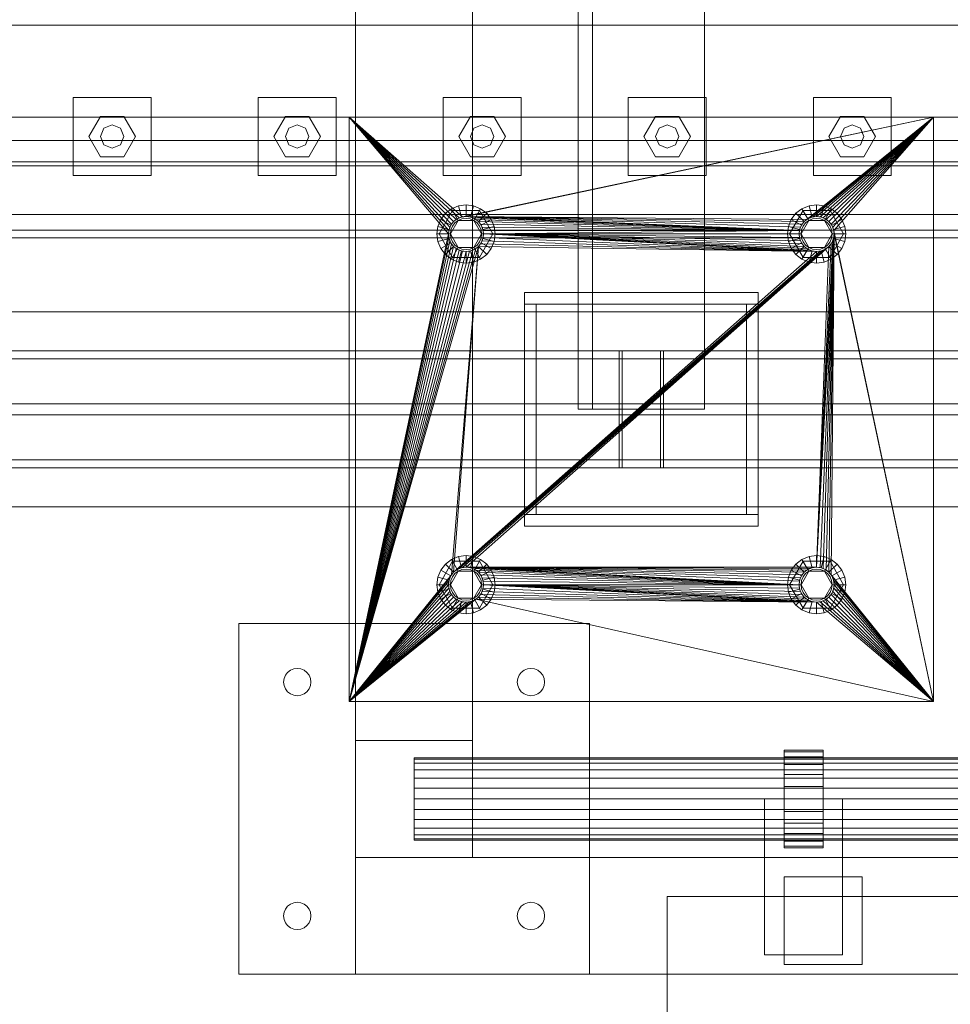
# Model space of a CAD drawing. Header units: millimetres. Extents: x -1970 to 61924, y -58230 to 6847.
# Tile 415 of 656: x 11556 to 12034, y -19055 to -18550. Entities that reach past the tile are written whole.
import ezdxf

# ---------------------------------------------------------------- set-up
doc = ezdxf.new("R2010")
doc.units = ezdxf.units.MM
doc.layers.add('COTAS_O', color=1, linetype='Continuous', lineweight=0)
doc.layers.add('superior_mezcladora', color=7, linetype='Continuous', lineweight=0)
doc.dimstyles.new('R19_100', dxfattribs={"dimtxt": 250, "dimasz": 150, "dimexe": 150, "dimexo": 80, "dimgap": 100, "dimtad": 1, "dimtih": 1, "dimtoh": 1, "dimdsep": 46, "dimcen": 0.09, "dimadec": 0, "dimazin": 0, "dimtfac": 1, "dimtdec": 4, "dimtofl": 0, "dimtmove": 0, "dimatfit": 3, "dimfxl": 1, "dimtolj": 1, "dimtzin": 0, "dimarcsym": 0})

# ---------------------------------------------------------------- blocks, each defined once
blk = doc.blocks.new('DIM_R26_35')
at = {"layer": 'COTAS_O'}
for p, q in [((9808.38, -18650), (9808.38, -19550)), ((16008.38, -18650), (16008.38, -19550)), ((9808.38, -19550), (9958.38, -19505)), ((16008.38, -19550), (15858.38, -19505)), ((9808.38, -19550), (16008.38, -19550)), ((9808.38, -19550), (9958.38, -19595)), ((16008.38, -19550), (15858.38, -19595))]:
    blk.add_line(p, q, dxfattribs=at)
blk.add_text('6200 O', height=250, dxfattribs=at).set_placement((12908.38, -19450))

msp = doc.modelspace()

# ---------------------------------------------------------------- linework, layer by layer
at = {"layer": 'superior_mezcladora'}
for p, q in [((11842.548, -17250), (11842.548, -18750)), ((11850.048, -18750), (11850.048, -17250)), ((11907.548, -18750), (11907.548, -17250)), ((11728.381, -18980), (11728.381, -18080)), ((11788.381, -18080), (11788.381, -18980)), ((16053.381, -18552.8), (9733.381, -18552.8)), ((11583.381, -18630), (11583.381, -18590)), ((11583.381, -18590), (11623.381, -18590)), ((11623.381, -18590), (11623.381, -18630)), ((11678.381, -18630), (11678.381, -18590)), ((11678.381, -18590), (11718.381, -18590)), ((11718.381, -18590), (11718.381, -18630)), ((11773.381, -18630), (11773.381, -18590)), ((11773.381, -18590), (11813.381, -18590)), ((11813.381, -18590), (11813.381, -18630)), ((11868.381, -18630), (11868.381, -18590)), ((11868.381, -18590), (11908.381, -18590)), ((11908.381, -18590), (11908.381, -18630)), ((11963.381, -18630), (11963.381, -18590)), ((11963.381, -18590), (12003.381, -18590)), ((12003.381, -18590), (12003.381, -18630)), ((16053.381, -18600), (9733.381, -18600)), ((11591.381, -18610), (11597.381, -18599.608)), ((11597.381, -18599.608), (11609.381, -18599.608)), ((11609.381, -18599.608), (11615.381, -18610)), ((11686.381, -18610), (11692.381, -18599.608)), ((11692.381, -18599.608), (11704.381, -18599.608)), ((11704.381, -18599.608), (11710.381, -18610)), ((11725.048, -18900), (11725.048, -18600)), ((11725.048, -18600), (11776.048, -18660)), ((11725.048, -18600), (11776.221, -18658.244)), ((11725.048, -18600), (11776.733, -18656.556)), ((11725.048, -18600), (11777.565, -18655)), ((11725.048, -18600), (11778.684, -18653.636)), ((11725.048, -18600), (11780.048, -18652.517)), ((11725.048, -18600), (11781.604, -18651.685)), ((11725.048, -18600), (11783.292, -18651.173)), ((11725.048, -18600), (12025.048, -18600)), ((11781.381, -18610), (11787.381, -18599.608)), ((12025.048, -18600), (11783.292, -18651.173)), ((12025.048, -18600), (11785.048, -18651)), ((11787.381, -18599.608), (11799.381, -18599.608)), ((11799.381, -18599.608), (11805.381, -18610)), ((11876.381, -18610), (11882.381, -18599.608)), ((11882.381, -18599.608), (11894.381, -18599.608)), ((11894.381, -18599.608), (11900.381, -18610)), ((12025.048, -18600), (11960.048, -18652.517)), ((12025.048, -18600), (11961.604, -18651.685)), ((12025.048, -18600), (11963.292, -18651.173)), ((12025.048, -18600), (11965.048, -18651)), ((12025.048, -18600), (11966.804, -18651.173)), ((12025.048, -18600), (11968.492, -18651.685)), ((12025.048, -18600), (11970.048, -18652.517)), ((11971.381, -18610), (11977.381, -18599.608)), ((12025.048, -18600), (11971.412, -18653.636)), ((12025.048, -18600), (11972.531, -18655)), ((12025.048, -18600), (11973.363, -18656.556)), ((12025.048, -18600), (11973.875, -18658.244)), ((11977.381, -18599.608), (11989.381, -18599.608)), ((11989.381, -18599.608), (11995.381, -18610)), ((12025.048, -18600), (12025.048, -18900)), ((11597.381, -18610), (11599.139, -18605.757)), ((11599.139, -18605.757), (11603.381, -18604)), ((11603.381, -18604), (11607.624, -18605.757)), ((11607.624, -18605.757), (11609.381, -18610)), ((11692.381, -18610), (11694.139, -18605.757)), ((11694.139, -18605.757), (11698.381, -18604)), ((11698.381, -18604), (11702.624, -18605.757)), ((11702.624, -18605.757), (11704.381, -18610)), ((11787.381, -18610), (11789.139, -18605.757)), ((11789.139, -18605.757), (11793.381, -18604)), ((11793.381, -18604), (11797.624, -18605.757)), ((11797.624, -18605.757), (11799.381, -18610)), ((11882.381, -18610), (11884.139, -18605.757)), ((11884.139, -18605.757), (11888.381, -18604)), ((11888.381, -18604), (11892.624, -18605.757)), ((11892.624, -18605.757), (11894.381, -18610)), ((11977.381, -18610), (11979.139, -18605.757)), ((11979.139, -18605.757), (11983.381, -18604)), ((11983.381, -18604), (11987.624, -18605.757)), ((11987.624, -18605.757), (11989.381, -18610)), ((9808.381, -18612), (16008.381, -18612)), ((11597.381, -18620.392), (11591.381, -18610)), ((11599.139, -18614.243), (11597.381, -18610)), ((11609.381, -18610), (11607.624, -18614.243)), ((11615.381, -18610), (11609.381, -18620.392)), ((11692.381, -18620.392), (11686.381, -18610)), ((11694.139, -18614.243), (11692.381, -18610)), ((11704.381, -18610), (11702.624, -18614.243)), ((11710.381, -18610), (11704.381, -18620.392)), ((11787.381, -18620.392), (11781.381, -18610)), ((11789.139, -18614.243), (11787.381, -18610)), ((11799.381, -18610), (11797.624, -18614.243)), ((11805.381, -18610), (11799.381, -18620.392)), ((11882.381, -18620.392), (11876.381, -18610)), ((11884.139, -18614.243), (11882.381, -18610)), ((11894.381, -18610), (11892.624, -18614.243)), ((11900.381, -18610), (11894.381, -18620.392)), ((11977.381, -18620.392), (11971.381, -18610)), ((11979.139, -18614.243), (11977.381, -18610)), ((11989.381, -18610), (11987.624, -18614.243)), ((11995.381, -18610), (11989.381, -18620.392)), ((11603.381, -18616), (11599.139, -18614.243)), ((11607.624, -18614.243), (11603.381, -18616)), ((11698.381, -18616), (11694.139, -18614.243)), ((11702.624, -18614.243), (11698.381, -18616)), ((11793.381, -18616), (11789.139, -18614.243)), ((11797.624, -18614.243), (11793.381, -18616)), ((11888.381, -18616), (11884.139, -18614.243)), ((11892.624, -18614.243), (11888.381, -18616)), ((11983.381, -18616), (11979.139, -18614.243)), ((11987.624, -18614.243), (11983.381, -18616)), ((9808.381, -18623), (16008.381, -18623)), ((11609.381, -18620.392), (11597.381, -18620.392)), ((11704.381, -18620.392), (11692.381, -18620.392)), ((11799.381, -18620.392), (11787.381, -18620.392)), ((11894.381, -18620.392), (11882.381, -18620.392)), ((11989.381, -18620.392), (11977.381, -18620.392)), ((9808.381, -18625), (16008.381, -18625)), ((15408.381, -18625), (9833.381, -18625)), ((11623.381, -18630), (11583.381, -18630)), ((11718.381, -18630), (11678.381, -18630)), ((11813.381, -18630), (11773.381, -18630)), ((11908.381, -18630), (11868.381, -18630)), ((12003.381, -18630), (11963.381, -18630)), ((11778.123, -18648.006), (11771.198, -18660)), ((11777.548, -18647.01), (11774.442, -18649.393)), ((11781.166, -18645.511), (11777.548, -18647.01)), ((11780.548, -18652.206), (11777.548, -18647.01)), ((11791.973, -18648.006), (11778.123, -18648.006)), ((11781.048, -18653.072), (11778.123, -18648.006)), ((11785.048, -18645), (11781.166, -18645.511)), ((11782.719, -18651.307), (11781.166, -18645.511)), ((11788.93, -18645.511), (11785.048, -18645)), ((11785.048, -18651), (11785.048, -18645)), ((11787.378, -18651.307), (11788.93, -18645.511)), ((11792.548, -18647.01), (11788.93, -18645.511)), ((11789.048, -18653.072), (11791.973, -18648.006)), ((11789.548, -18652.206), (11792.548, -18647.01)), ((11798.898, -18660), (11791.973, -18648.006)), ((11795.655, -18649.393), (11792.548, -18647.01)), ((11958.123, -18648.006), (11951.198, -18660)), ((11957.548, -18647.01), (11954.442, -18649.393)), ((11961.166, -18645.511), (11957.548, -18647.01)), ((11960.548, -18652.206), (11957.548, -18647.01)), ((11971.973, -18648.006), (11958.123, -18648.006)), ((11961.048, -18653.072), (11958.123, -18648.006)), ((11965.048, -18645), (11961.166, -18645.511)), ((11962.719, -18651.307), (11961.166, -18645.511)), ((11968.93, -18645.511), (11965.048, -18645)), ((11965.048, -18651), (11965.048, -18645)), ((11967.378, -18651.307), (11968.93, -18645.511)), ((11972.548, -18647.01), (11968.93, -18645.511)), ((11969.048, -18653.072), (11971.973, -18648.006)), ((11969.548, -18652.206), (11972.548, -18647.01)), ((11978.898, -18660), (11971.973, -18648.006)), ((11975.655, -18649.393), (11972.548, -18647.01)), ((16008.381, -18650), (9808.381, -18650)), ((11772.058, -18652.5), (11770.559, -18656.118)), ((11774.442, -18649.393), (11772.058, -18652.5)), ((11777.254, -18655.5), (11772.058, -18652.5)), ((11778.684, -18653.636), (11774.442, -18649.393)), ((11777.048, -18660), (11781.048, -18653.072)), ((11777.254, -18655.5), (11778.684, -18653.636)), ((11778.684, -18653.636), (11777.565, -18655)), ((11778.684, -18653.636), (11780.548, -18652.206)), ((11780.048, -18652.517), (11778.684, -18653.636)), ((11779.391, -18654.343), (11781.048, -18653.072)), ((11781.604, -18651.685), (11780.048, -18652.517)), ((11780.548, -18652.206), (11782.719, -18651.307)), ((11781.048, -18653.072), (11782.978, -18652.273)), ((11781.048, -18653.072), (11789.048, -18653.072)), ((11783.292, -18651.173), (11781.604, -18651.685)), ((11782.719, -18651.307), (11785.048, -18651)), ((11782.978, -18652.273), (11785.048, -18652)), ((11785.048, -18651), (11783.292, -18651.173)), ((11786.804, -18651.173), (11785.048, -18651)), ((11785.048, -18651), (11956.221, -18658.244)), ((11785.048, -18651), (11956.733, -18656.556)), ((11785.048, -18651), (11957.565, -18655)), ((11785.048, -18651), (11958.684, -18653.636)), ((11785.048, -18651), (11960.048, -18652.517)), ((11785.048, -18651), (11787.378, -18651.307)), ((11785.048, -18652), (11787.119, -18652.273)), ((11788.492, -18651.685), (11786.804, -18651.173)), ((11786.804, -18651.173), (11956.221, -18658.244)), ((11787.119, -18652.273), (11789.048, -18653.072)), ((11787.378, -18651.307), (11789.548, -18652.206)), ((11790.048, -18652.517), (11788.492, -18651.685)), ((11788.492, -18651.685), (11956.221, -18658.244)), ((11789.048, -18653.072), (11790.705, -18654.343)), ((11789.048, -18653.072), (11793.048, -18660)), ((11789.548, -18652.206), (11791.412, -18653.636)), ((11791.412, -18653.636), (11790.048, -18652.517)), ((11790.048, -18652.517), (11956.221, -18658.244)), ((11791.412, -18653.636), (11795.655, -18649.393)), ((11792.531, -18655), (11791.412, -18653.636)), ((11791.412, -18653.636), (11956.221, -18658.244)), ((11791.412, -18653.636), (11792.842, -18655.5)), ((11792.842, -18655.5), (11798.039, -18652.5)), ((11798.039, -18652.5), (11795.655, -18649.393)), ((11799.537, -18656.118), (11798.039, -18652.5)), ((11952.058, -18652.5), (11950.559, -18656.118)), ((11954.442, -18649.393), (11952.058, -18652.5)), ((11957.254, -18655.5), (11952.058, -18652.5)), ((11958.684, -18653.636), (11954.442, -18649.393)), ((11957.048, -18660), (11961.048, -18653.072)), ((11957.254, -18655.5), (11958.684, -18653.636)), ((11958.684, -18653.636), (11957.565, -18655)), ((11958.684, -18653.636), (11960.548, -18652.206)), ((11960.048, -18652.517), (11958.684, -18653.636)), ((11959.391, -18654.343), (11961.048, -18653.072)), ((11961.604, -18651.685), (11960.048, -18652.517)), ((11960.548, -18652.206), (11962.719, -18651.307)), ((11961.048, -18653.072), (11962.978, -18652.273)), ((11961.048, -18653.072), (11969.048, -18653.072)), ((11963.292, -18651.173), (11961.604, -18651.685)), ((11962.719, -18651.307), (11965.048, -18651)), ((11962.978, -18652.273), (11965.048, -18652)), ((11965.048, -18651), (11963.292, -18651.173)), ((11966.804, -18651.173), (11965.048, -18651)), ((11965.048, -18651), (11967.378, -18651.307)), ((11965.048, -18652), (11967.119, -18652.273)), ((11968.492, -18651.685), (11966.804, -18651.173)), ((11967.119, -18652.273), (11969.048, -18653.072)), ((11967.378, -18651.307), (11969.548, -18652.206)), ((11970.048, -18652.517), (11968.492, -18651.685)), ((11969.048, -18653.072), (11970.705, -18654.343)), ((11969.048, -18653.072), (11973.048, -18660)), ((11969.548, -18652.206), (11971.412, -18653.636)), ((11971.412, -18653.636), (11970.048, -18652.517)), ((11971.412, -18653.636), (11975.655, -18649.393)), ((11972.531, -18655), (11971.412, -18653.636)), ((11971.412, -18653.636), (11972.842, -18655.5)), ((11972.842, -18655.5), (11978.039, -18652.5)), ((11978.039, -18652.5), (11975.655, -18649.393)), ((11979.537, -18656.118), (11978.039, -18652.5)), ((16008.381, -18658), (9808.381, -18658)), ((11770.559, -18656.118), (11770.048, -18660)), ((11776.355, -18657.671), (11770.559, -18656.118)), ((11776.048, -18660), (11776.355, -18657.671)), ((11776.221, -18658.244), (11776.048, -18660)), ((11776.733, -18656.556), (11776.221, -18658.244)), ((11776.355, -18657.671), (11777.254, -18655.5)), ((11777.565, -18655), (11776.733, -18656.556)), ((11777.048, -18660), (11777.321, -18657.929)), ((11777.321, -18657.929), (11778.12, -18656)), ((11778.12, -18656), (11779.391, -18654.343)), ((11790.705, -18654.343), (11791.976, -18656)), ((11791.976, -18656), (11792.776, -18657.929)), ((11793.363, -18656.556), (11792.531, -18655)), ((11792.531, -18655), (11956.221, -18658.244)), ((11792.776, -18657.929), (11793.048, -18660)), ((11792.842, -18655.5), (11793.741, -18657.671)), ((11793.875, -18658.244), (11793.363, -18656.556)), ((11793.363, -18656.556), (11956.221, -18658.244)), ((11793.741, -18657.671), (11799.537, -18656.118)), ((11793.741, -18657.671), (11794.048, -18660)), ((11794.048, -18660), (11793.875, -18658.244)), ((11793.875, -18658.244), (11956.221, -18658.244)), ((11794.048, -18660), (11956.221, -18658.244)), ((11800.048, -18660), (11799.537, -18656.118)), ((11950.559, -18656.118), (11950.048, -18660)), ((11956.355, -18657.671), (11950.559, -18656.118)), ((11956.048, -18660), (11956.355, -18657.671)), ((11956.221, -18658.244), (11956.048, -18660)), ((11956.733, -18656.556), (11956.221, -18658.244)), ((11956.355, -18657.671), (11957.254, -18655.5)), ((11957.565, -18655), (11956.733, -18656.556)), ((11957.048, -18660), (11957.321, -18657.929)), ((11957.321, -18657.929), (11958.12, -18656)), ((11958.12, -18656), (11959.391, -18654.343)), ((11970.705, -18654.343), (11971.976, -18656)), ((11971.976, -18656), (11972.776, -18657.929)), ((11973.363, -18656.556), (11972.531, -18655)), ((11972.776, -18657.929), (11973.048, -18660)), ((11972.842, -18655.5), (11973.741, -18657.671)), ((11973.875, -18658.244), (11973.363, -18656.556)), ((11973.741, -18657.671), (11979.537, -18656.118)), ((11973.741, -18657.671), (11974.048, -18660)), ((12025.048, -18900), (11973.875, -18658.244)), ((11974.048, -18660), (11973.875, -18658.244)), ((11980.048, -18660), (11979.537, -18656.118)), ((16008.381, -18662), (9808.381, -18662)), ((11725.048, -18900), (11776.048, -18660)), ((11776.221, -18661.756), (11725.048, -18900)), ((11776.733, -18663.444), (11725.048, -18900)), ((11776.048, -18660), (11770.048, -18660)), ((11770.048, -18660), (11770.559, -18663.882)), ((11776.355, -18662.329), (11770.559, -18663.882)), ((11770.559, -18663.882), (11772.058, -18667.5)), ((11777.048, -18660), (11771.198, -18660)), ((11771.198, -18660), (11778.123, -18671.994)), ((11776.048, -18660), (11776.221, -18661.756)), ((11776.355, -18662.329), (11776.048, -18660)), ((11776.221, -18661.756), (11776.733, -18663.444)), ((11777.254, -18664.5), (11776.355, -18662.329)), ((11776.733, -18663.444), (11777.565, -18665)), ((11777.321, -18662.071), (11777.048, -18660)), ((11781.048, -18666.928), (11777.048, -18660)), ((11778.12, -18664), (11777.321, -18662.071)), ((11779.391, -18665.657), (11778.12, -18664)), ((11793.048, -18660), (11789.048, -18666.928)), ((11791.976, -18664), (11790.705, -18665.657)), ((11791.973, -18671.994), (11798.898, -18660)), ((11792.776, -18662.071), (11791.976, -18664)), ((11792.531, -18665), (11793.363, -18663.444)), ((11793.048, -18660), (11792.776, -18662.071)), ((11793.741, -18662.329), (11792.842, -18664.5)), ((11798.898, -18660), (11793.048, -18660)), ((11793.363, -18663.444), (11793.875, -18661.756)), ((11965.048, -18669), (11793.363, -18663.444)), ((11794.048, -18660), (11793.741, -18662.329)), ((11793.741, -18662.329), (11799.537, -18663.882)), ((11793.875, -18661.756), (11794.048, -18660)), ((11965.048, -18669), (11793.875, -18661.756)), ((11956.048, -18660), (11794.048, -18660)), ((11956.221, -18661.756), (11794.048, -18660)), ((11956.733, -18663.444), (11794.048, -18660)), ((11957.565, -18665), (11794.048, -18660)), ((11958.684, -18666.364), (11794.048, -18660)), ((11960.048, -18667.483), (11794.048, -18660)), ((11961.604, -18668.315), (11794.048, -18660)), ((11963.292, -18668.827), (11794.048, -18660)), ((11965.048, -18669), (11794.048, -18660)), ((11800.048, -18660), (11794.048, -18660)), ((11798.039, -18667.5), (11799.537, -18663.882)), ((11799.537, -18663.882), (11800.048, -18660)), ((11956.048, -18660), (11950.048, -18660)), ((11950.048, -18660), (11950.559, -18663.882)), ((11956.355, -18662.329), (11950.559, -18663.882)), ((11950.559, -18663.882), (11952.058, -18667.5)), ((11957.048, -18660), (11951.198, -18660)), ((11951.198, -18660), (11958.123, -18671.994)), ((11956.048, -18660), (11956.221, -18661.756)), ((11956.355, -18662.329), (11956.048, -18660)), ((11956.221, -18661.756), (11956.733, -18663.444)), ((11957.254, -18664.5), (11956.355, -18662.329)), ((11956.733, -18663.444), (11957.565, -18665)), ((11957.321, -18662.071), (11957.048, -18660)), ((11961.048, -18666.928), (11957.048, -18660)), ((11958.12, -18664), (11957.321, -18662.071)), ((11959.391, -18665.657), (11958.12, -18664)), ((11974.048, -18660), (11965.048, -18831)), ((11973.875, -18661.756), (11965.048, -18831)), ((11973.363, -18663.444), (11965.048, -18831)), ((11974.048, -18660), (11966.804, -18831.173)), ((11968.492, -18831.685), (11974.048, -18660)), ((11973.048, -18660), (11969.048, -18666.928)), ((11970.048, -18832.517), (11974.048, -18660)), ((11971.976, -18664), (11970.705, -18665.657)), ((11971.412, -18833.636), (11974.048, -18660)), ((11971.973, -18671.994), (11978.898, -18660)), ((11972.776, -18662.071), (11971.976, -18664)), ((11972.531, -18835), (11974.048, -18660)), ((11972.531, -18665), (11973.363, -18663.444)), ((11973.048, -18660), (11972.776, -18662.071)), ((11973.741, -18662.329), (11972.842, -18664.5)), ((11978.898, -18660), (11973.048, -18660)), ((11973.363, -18663.444), (11973.875, -18661.756)), ((11974.048, -18660), (11973.741, -18662.329)), ((11973.741, -18662.329), (11979.537, -18663.882)), ((11973.875, -18661.756), (11974.048, -18660)), ((12025.048, -18900), (11974.048, -18660)), ((11980.048, -18660), (11974.048, -18660)), ((11978.039, -18667.5), (11979.537, -18663.882)), ((11979.537, -18663.882), (11980.048, -18660)), ((11777.565, -18665), (11725.048, -18900)), ((11778.684, -18666.364), (11725.048, -18900)), ((11791.412, -18666.364), (11725.048, -18900)), ((11780.048, -18667.483), (11725.048, -18900)), ((11790.048, -18667.483), (11725.048, -18900)), ((11781.604, -18668.315), (11725.048, -18900)), ((11788.492, -18668.315), (11725.048, -18900)), ((11783.292, -18668.827), (11725.048, -18900)), ((11786.804, -18668.827), (11725.048, -18900)), ((11785.048, -18669), (11725.048, -18900)), ((11777.254, -18664.5), (11772.058, -18667.5)), ((11772.058, -18667.5), (11774.442, -18670.607)), ((11778.684, -18666.364), (11774.442, -18670.607)), ((11778.684, -18666.364), (11777.254, -18664.5)), ((11780.548, -18667.794), (11777.548, -18672.99)), ((11777.565, -18665), (11778.684, -18666.364)), ((11791.412, -18666.364), (11777.565, -18835)), ((11781.048, -18666.928), (11778.123, -18671.994)), ((11778.684, -18666.364), (11780.048, -18667.483)), ((11791.412, -18666.364), (11778.684, -18833.636)), ((11971.412, -18666.364), (11778.684, -18833.636)), ((11780.548, -18667.794), (11778.684, -18666.364)), ((11970.048, -18667.483), (11778.684, -18833.636)), ((11968.492, -18668.315), (11778.684, -18833.636)), ((11966.804, -18668.827), (11778.684, -18833.636)), ((11965.048, -18669), (11778.684, -18833.636)), ((11781.048, -18666.928), (11779.391, -18665.657)), ((11971.412, -18666.364), (11780.048, -18832.517)), ((11780.048, -18667.483), (11781.604, -18668.315)), ((11782.719, -18668.693), (11780.548, -18667.794)), ((11782.978, -18667.727), (11781.048, -18666.928)), ((11789.048, -18666.928), (11781.048, -18666.928)), ((11782.719, -18668.693), (11781.166, -18674.489)), ((11971.412, -18666.364), (11781.604, -18831.685)), ((11781.604, -18668.315), (11783.292, -18668.827)), ((11785.048, -18669), (11782.719, -18668.693)), ((11785.048, -18668), (11782.978, -18667.727)), ((11971.412, -18666.364), (11783.292, -18831.173)), ((11783.292, -18668.827), (11785.048, -18669)), ((11971.412, -18666.364), (11785.048, -18831)), ((11787.119, -18667.727), (11785.048, -18668)), ((11787.378, -18668.693), (11785.048, -18669)), ((11785.048, -18669), (11786.804, -18668.827)), ((11785.048, -18669), (11785.048, -18675)), ((11786.804, -18668.827), (11788.492, -18668.315)), ((11789.048, -18666.928), (11787.119, -18667.727)), ((11789.548, -18667.794), (11787.378, -18668.693)), ((11787.378, -18668.693), (11788.93, -18674.489)), ((11788.492, -18668.315), (11790.048, -18667.483)), ((11790.705, -18665.657), (11789.048, -18666.928)), ((11789.048, -18666.928), (11791.973, -18671.994)), ((11791.412, -18666.364), (11789.548, -18667.794)), ((11789.548, -18667.794), (11792.548, -18672.99)), ((11790.048, -18667.483), (11791.412, -18666.364)), ((11792.842, -18664.5), (11791.412, -18666.364)), ((11791.412, -18666.364), (11792.531, -18665)), ((11965.048, -18669), (11791.412, -18666.364)), ((11791.412, -18666.364), (11795.655, -18670.607)), ((11965.048, -18669), (11792.531, -18665)), ((11792.842, -18664.5), (11798.039, -18667.5)), ((11795.655, -18670.607), (11798.039, -18667.5)), ((11957.254, -18664.5), (11952.058, -18667.5)), ((11952.058, -18667.5), (11954.442, -18670.607)), ((11958.684, -18666.364), (11954.442, -18670.607)), ((11958.684, -18666.364), (11957.254, -18664.5)), ((11960.548, -18667.794), (11957.548, -18672.99)), ((11957.565, -18665), (11958.684, -18666.364)), ((11961.048, -18666.928), (11958.123, -18671.994)), ((11958.684, -18666.364), (11960.048, -18667.483)), ((11960.548, -18667.794), (11958.684, -18666.364)), ((11961.048, -18666.928), (11959.391, -18665.657)), ((11960.048, -18667.483), (11961.604, -18668.315)), ((11962.719, -18668.693), (11960.548, -18667.794)), ((11962.978, -18667.727), (11961.048, -18666.928)), ((11969.048, -18666.928), (11961.048, -18666.928)), ((11962.719, -18668.693), (11961.166, -18674.489)), ((11961.604, -18668.315), (11963.292, -18668.827)), ((11965.048, -18669), (11962.719, -18668.693)), ((11965.048, -18668), (11962.978, -18667.727)), ((11963.292, -18668.827), (11965.048, -18669)), ((11972.531, -18665), (11965.048, -18831)), ((11971.412, -18666.364), (11965.048, -18831)), ((11967.119, -18667.727), (11965.048, -18668)), ((11967.378, -18668.693), (11965.048, -18669)), ((11965.048, -18669), (11966.804, -18668.827)), ((11965.048, -18669), (11965.048, -18675)), ((11966.804, -18668.827), (11968.492, -18668.315)), ((11969.048, -18666.928), (11967.119, -18667.727)), ((11969.548, -18667.794), (11967.378, -18668.693)), ((11967.378, -18668.693), (11968.93, -18674.489)), ((11968.492, -18668.315), (11970.048, -18667.483)), ((11970.705, -18665.657), (11969.048, -18666.928)), ((11969.048, -18666.928), (11971.973, -18671.994)), ((11971.412, -18666.364), (11969.548, -18667.794)), ((11969.548, -18667.794), (11972.548, -18672.99)), ((11970.048, -18667.483), (11971.412, -18666.364)), ((11972.842, -18664.5), (11971.412, -18666.364)), ((11971.412, -18666.364), (11972.531, -18665)), ((11971.412, -18666.364), (11975.655, -18670.607)), ((11972.842, -18664.5), (11978.039, -18667.5)), ((11975.655, -18670.607), (11978.039, -18667.5)), ((11774.442, -18670.607), (11777.548, -18672.99)), ((11777.548, -18672.99), (11781.166, -18674.489)), ((11778.123, -18671.994), (11791.973, -18671.994)), ((11781.166, -18674.489), (11785.048, -18675)), ((11785.048, -18675), (11788.93, -18674.489)), ((11788.93, -18674.489), (11792.548, -18672.99)), ((11792.548, -18672.99), (11795.655, -18670.607)), ((11954.442, -18670.607), (11957.548, -18672.99)), ((11957.548, -18672.99), (11961.166, -18674.489)), ((11958.123, -18671.994), (11971.973, -18671.994)), ((11961.166, -18674.489), (11965.048, -18675)), ((11965.048, -18675), (11968.93, -18674.489)), ((11968.93, -18674.489), (11972.548, -18672.99)), ((11972.548, -18672.99), (11975.655, -18670.607)), ((11815.048, -18696), (11815.048, -18690)), ((11815.048, -18690), (11935.048, -18690)), ((11935.048, -18690), (11935.048, -18696)), ((11935.048, -18696), (11815.048, -18696)), ((11815.048, -18804), (11815.048, -18696)), ((11815.048, -18696), (11821.048, -18696)), ((11821.048, -18696), (11821.048, -18804)), ((11929.048, -18804), (11929.048, -18696)), ((11929.048, -18696), (11935.048, -18696)), ((11935.048, -18696), (11935.048, -18804)), ((9808.381, -18700), (16008.381, -18700)), ((11863.637, -18720), (9796.97, -18720)), ((9798.492, -18720), (11865.158, -18720)), ((9798.492, -18724), (11865.158, -18724)), ((11884.938, -18720), (9818.271, -18720)), ((11884.938, -18724), (9818.271, -18724)), ((9819.793, -18720), (11886.459, -18720)), ((11863.637, -18780), (11863.637, -18720)), ((11863.637, -18720), (11865.158, -18720)), ((13930.304, -18720), (11863.637, -18720)), ((11865.158, -18720), (11865.158, -18780)), ((11865.158, -18724), (11865.158, -18720)), ((11865.158, -18720), (11884.938, -18720)), ((11865.158, -18720), (13931.825, -18720)), ((11884.938, -18724), (11865.158, -18724)), ((11865.158, -18724), (13931.825, -18724)), ((11884.938, -18780), (11884.938, -18720)), ((11884.938, -18720), (11886.459, -18720)), ((11884.938, -18720), (11884.938, -18724)), ((13951.605, -18720), (11884.938, -18720)), ((13951.605, -18724), (11884.938, -18724)), ((11886.459, -18720), (11886.459, -18780)), ((11886.459, -18720), (13953.126, -18720)), ((9808.381, -18747.2), (16008.381, -18747.2)), ((11842.548, -18750), (11907.548, -18750)), ((11842.548, -18750), (11850.048, -18750)), ((16008.381, -18752.8), (9808.381, -18752.8)), ((9796.97, -18780), (11863.637, -18780)), ((11865.158, -18776), (9798.492, -18776)), ((11865.158, -18780), (9798.492, -18780)), ((9818.271, -18776), (11884.938, -18776)), ((9818.271, -18780), (11884.938, -18780)), ((11886.459, -18780), (9819.793, -18780)), ((11865.158, -18780), (11863.637, -18780)), ((11863.637, -18780), (13930.304, -18780)), ((11865.158, -18780), (11865.158, -18776)), ((11865.158, -18776), (11884.938, -18776)), ((13931.825, -18776), (11865.158, -18776)), ((11884.938, -18780), (11865.158, -18780)), ((13931.825, -18780), (11865.158, -18780)), ((11884.938, -18776), (11884.938, -18780)), ((11884.938, -18776), (13951.605, -18776)), ((11886.459, -18780), (11884.938, -18780)), ((11884.938, -18780), (13951.605, -18780)), ((13953.126, -18780), (11886.459, -18780)), ((16008.381, -18800), (9808.381, -18800)), ((11815.048, -18810), (11815.048, -18804)), ((11815.048, -18804), (11935.048, -18804)), ((11821.048, -18804), (11815.048, -18804)), ((11935.048, -18804), (11929.048, -18804)), ((11935.048, -18804), (11935.048, -18810)), ((11935.048, -18810), (11815.048, -18810)), ((11781.166, -18825.511), (11777.548, -18827.01)), ((11785.048, -18825), (11781.166, -18825.511)), ((11782.719, -18831.307), (11781.166, -18825.511)), ((11788.93, -18825.511), (11785.048, -18825)), ((11785.048, -18831), (11785.048, -18825)), ((11787.378, -18831.307), (11788.93, -18825.511)), ((11792.548, -18827.01), (11788.93, -18825.511)), ((11961.166, -18825.511), (11957.548, -18827.01)), ((11965.048, -18825), (11961.166, -18825.511)), ((11962.719, -18831.307), (11961.166, -18825.511)), ((11968.93, -18825.511), (11965.048, -18825)), ((11965.048, -18831), (11965.048, -18825)), ((11967.378, -18831.307), (11968.93, -18825.511)), ((11972.548, -18827.01), (11968.93, -18825.511)), ((11778.123, -18828.006), (11771.198, -18840)), ((11774.442, -18829.393), (11772.058, -18832.5)), ((11777.548, -18827.01), (11774.442, -18829.393)), ((11778.684, -18833.636), (11774.442, -18829.393)), ((11780.548, -18832.206), (11777.548, -18827.01)), ((11791.973, -18828.006), (11778.123, -18828.006)), ((11781.048, -18833.072), (11778.123, -18828.006)), ((11783.292, -18831.173), (11781.604, -18831.685)), ((11782.719, -18831.307), (11785.048, -18831)), ((11785.048, -18831), (11783.292, -18831.173)), ((11786.804, -18831.173), (11785.048, -18831)), ((11785.048, -18831), (11956.048, -18840)), ((11785.048, -18831), (11956.221, -18838.244)), ((11785.048, -18831), (11956.733, -18836.556)), ((11785.048, -18831), (11957.565, -18835)), ((11785.048, -18831), (11958.684, -18833.636)), ((11785.048, -18831), (11960.048, -18832.517)), ((11785.048, -18831), (11961.604, -18831.685)), ((11785.048, -18831), (11963.292, -18831.173)), ((11785.048, -18831), (11965.048, -18831)), ((11785.048, -18831), (11787.378, -18831.307)), ((11788.492, -18831.685), (11786.804, -18831.173)), ((11786.804, -18831.173), (11956.048, -18840)), ((11789.048, -18833.072), (11791.973, -18828.006)), ((11789.548, -18832.206), (11792.548, -18827.01)), ((11791.412, -18833.636), (11795.655, -18829.393)), ((11798.898, -18840), (11791.973, -18828.006)), ((11795.655, -18829.393), (11792.548, -18827.01)), ((11798.039, -18832.5), (11795.655, -18829.393)), ((11958.123, -18828.006), (11951.198, -18840)), ((11954.442, -18829.393), (11952.058, -18832.5)), ((11957.548, -18827.01), (11954.442, -18829.393)), ((11958.684, -18833.636), (11954.442, -18829.393)), ((11960.548, -18832.206), (11957.548, -18827.01)), ((11971.973, -18828.006), (11958.123, -18828.006)), ((11961.048, -18833.072), (11958.123, -18828.006)), ((11963.292, -18831.173), (11961.604, -18831.685)), ((11962.719, -18831.307), (11965.048, -18831)), ((11965.048, -18831), (11963.292, -18831.173)), ((11966.804, -18831.173), (11965.048, -18831)), ((11965.048, -18831), (11967.378, -18831.307)), ((11968.492, -18831.685), (11966.804, -18831.173)), ((11969.048, -18833.072), (11971.973, -18828.006)), ((11969.548, -18832.206), (11972.548, -18827.01)), ((11971.412, -18833.636), (11975.655, -18829.393)), ((11978.898, -18840), (11971.973, -18828.006)), ((11975.655, -18829.393), (11972.548, -18827.01)), ((11978.039, -18832.5), (11975.655, -18829.393)), ((11725.048, -18900), (11777.565, -18835)), ((11770.559, -18836.118), (11770.048, -18840)), ((11772.058, -18832.5), (11770.559, -18836.118)), ((11776.355, -18837.671), (11770.559, -18836.118)), ((11777.254, -18835.5), (11772.058, -18832.5)), ((11776.355, -18837.671), (11777.254, -18835.5)), ((11777.565, -18835), (11776.733, -18836.556)), ((11777.048, -18840), (11781.048, -18833.072)), ((11777.254, -18835.5), (11778.684, -18833.636)), ((11777.321, -18837.929), (11778.12, -18836)), ((11778.684, -18833.636), (11777.565, -18835)), ((11778.12, -18836), (11779.391, -18834.343)), ((11778.684, -18833.636), (11780.548, -18832.206)), ((11780.048, -18832.517), (11778.684, -18833.636)), ((11779.391, -18834.343), (11781.048, -18833.072)), ((11781.604, -18831.685), (11780.048, -18832.517)), ((11780.548, -18832.206), (11782.719, -18831.307)), ((11781.048, -18833.072), (11782.978, -18832.273)), ((11781.048, -18833.072), (11789.048, -18833.072)), ((11782.978, -18832.273), (11785.048, -18832)), ((11785.048, -18832), (11787.119, -18832.273)), ((11787.119, -18832.273), (11789.048, -18833.072)), ((11787.378, -18831.307), (11789.548, -18832.206)), ((11790.048, -18832.517), (11788.492, -18831.685)), ((11788.492, -18831.685), (11956.048, -18840)), ((11789.048, -18833.072), (11790.705, -18834.343)), ((11789.048, -18833.072), (11793.048, -18840)), ((11789.548, -18832.206), (11791.412, -18833.636)), ((11791.412, -18833.636), (11790.048, -18832.517)), ((11790.048, -18832.517), (11956.048, -18840)), ((11790.705, -18834.343), (11791.976, -18836)), ((11792.531, -18835), (11791.412, -18833.636)), ((11791.412, -18833.636), (11956.048, -18840)), ((11791.412, -18833.636), (11792.842, -18835.5)), ((11791.976, -18836), (11792.776, -18837.929)), ((11793.363, -18836.556), (11792.531, -18835)), ((11792.531, -18835), (11956.048, -18840)), ((11792.842, -18835.5), (11798.039, -18832.5)), ((11792.842, -18835.5), (11793.741, -18837.671)), ((11793.741, -18837.671), (11799.537, -18836.118)), ((11799.537, -18836.118), (11798.039, -18832.5)), ((11800.048, -18840), (11799.537, -18836.118)), ((11950.559, -18836.118), (11950.048, -18840)), ((11952.058, -18832.5), (11950.559, -18836.118)), ((11956.355, -18837.671), (11950.559, -18836.118)), ((11957.254, -18835.5), (11952.058, -18832.5)), ((11956.355, -18837.671), (11957.254, -18835.5)), ((11957.565, -18835), (11956.733, -18836.556)), ((11957.048, -18840), (11961.048, -18833.072)), ((11957.254, -18835.5), (11958.684, -18833.636)), ((11957.321, -18837.929), (11958.12, -18836)), ((11958.684, -18833.636), (11957.565, -18835)), ((11958.12, -18836), (11959.391, -18834.343)), ((11958.684, -18833.636), (11960.548, -18832.206)), ((11960.048, -18832.517), (11958.684, -18833.636)), ((11959.391, -18834.343), (11961.048, -18833.072)), ((11961.604, -18831.685), (11960.048, -18832.517)), ((11960.548, -18832.206), (11962.719, -18831.307)), ((11961.048, -18833.072), (11962.978, -18832.273)), ((11961.048, -18833.072), (11969.048, -18833.072)), ((11962.978, -18832.273), (11965.048, -18832)), ((11965.048, -18832), (11967.119, -18832.273)), ((11967.119, -18832.273), (11969.048, -18833.072)), ((11967.378, -18831.307), (11969.548, -18832.206)), ((11970.048, -18832.517), (11968.492, -18831.685)), ((11969.048, -18833.072), (11970.705, -18834.343)), ((11969.048, -18833.072), (11973.048, -18840)), ((11969.548, -18832.206), (11971.412, -18833.636)), ((11971.412, -18833.636), (11970.048, -18832.517)), ((11970.705, -18834.343), (11971.976, -18836)), ((11972.531, -18835), (11971.412, -18833.636)), ((11971.412, -18833.636), (11972.842, -18835.5)), ((11971.976, -18836), (11972.776, -18837.929)), ((11973.363, -18836.556), (11972.531, -18835)), ((11972.531, -18835), (12025.048, -18900)), ((11972.842, -18835.5), (11978.039, -18832.5)), ((11972.842, -18835.5), (11973.741, -18837.671)), ((11973.741, -18837.671), (11979.537, -18836.118)), ((11979.537, -18836.118), (11978.039, -18832.5)), ((11980.048, -18840), (11979.537, -18836.118)), ((11725.048, -18900), (11776.733, -18836.556)), ((11725.048, -18900), (11776.221, -18838.244)), ((11776.048, -18840), (11725.048, -18900)), ((11776.048, -18840), (11770.048, -18840)), ((11770.048, -18840), (11770.559, -18843.882)), ((11777.048, -18840), (11771.198, -18840)), ((11771.198, -18840), (11778.123, -18851.994)), ((11776.048, -18840), (11776.355, -18837.671)), ((11776.221, -18838.244), (11776.048, -18840)), ((11776.048, -18840), (11776.221, -18841.756)), ((11776.355, -18842.329), (11776.048, -18840)), ((11776.733, -18836.556), (11776.221, -18838.244)), ((11777.048, -18840), (11777.321, -18837.929)), ((11777.321, -18842.071), (11777.048, -18840)), ((11781.048, -18846.928), (11777.048, -18840)), ((11793.048, -18840), (11789.048, -18846.928)), ((11791.973, -18851.994), (11798.898, -18840)), ((11792.776, -18837.929), (11793.048, -18840)), ((11793.048, -18840), (11792.776, -18842.071)), ((11798.898, -18840), (11793.048, -18840)), ((11793.875, -18838.244), (11793.363, -18836.556)), ((11793.363, -18836.556), (11956.048, -18840)), ((11793.741, -18837.671), (11794.048, -18840)), ((11794.048, -18840), (11793.741, -18842.329)), ((11794.048, -18840), (11793.875, -18838.244)), ((11793.875, -18838.244), (11956.048, -18840)), ((11793.875, -18841.756), (11794.048, -18840)), ((11956.048, -18840), (11794.048, -18840)), ((11956.221, -18841.756), (11794.048, -18840)), ((11956.733, -18843.444), (11794.048, -18840)), ((11957.565, -18845), (11794.048, -18840)), ((11958.684, -18846.364), (11794.048, -18840)), ((11960.048, -18847.483), (11794.048, -18840)), ((11961.604, -18848.315), (11794.048, -18840)), ((11963.292, -18848.827), (11794.048, -18840)), ((11965.048, -18849), (11794.048, -18840)), ((11800.048, -18840), (11794.048, -18840)), ((11799.537, -18843.882), (11800.048, -18840)), ((11956.048, -18840), (11950.048, -18840)), ((11950.048, -18840), (11950.559, -18843.882)), ((11957.048, -18840), (11951.198, -18840)), ((11951.198, -18840), (11958.123, -18851.994)), ((11956.048, -18840), (11956.355, -18837.671)), ((11956.221, -18838.244), (11956.048, -18840)), ((11956.048, -18840), (11956.221, -18841.756)), ((11956.355, -18842.329), (11956.048, -18840)), ((11956.733, -18836.556), (11956.221, -18838.244)), ((11957.048, -18840), (11957.321, -18837.929)), ((11957.321, -18842.071), (11957.048, -18840)), ((11961.048, -18846.928), (11957.048, -18840)), ((11973.048, -18840), (11969.048, -18846.928)), ((11971.973, -18851.994), (11978.898, -18840)), ((11972.776, -18837.929), (11973.048, -18840)), ((11973.048, -18840), (11972.776, -18842.071)), ((11978.898, -18840), (11973.048, -18840)), ((11973.875, -18838.244), (11973.363, -18836.556)), ((11973.363, -18836.556), (12025.048, -18900)), ((11973.741, -18837.671), (11974.048, -18840)), ((11974.048, -18840), (11973.741, -18842.329)), ((11974.048, -18840), (11973.875, -18838.244)), ((11973.875, -18838.244), (12025.048, -18900)), ((11973.875, -18841.756), (11974.048, -18840)), ((11974.048, -18840), (12025.048, -18900)), ((11980.048, -18840), (11974.048, -18840)), ((11979.537, -18843.882), (11980.048, -18840)), ((11776.221, -18841.756), (11725.048, -18900)), ((11776.733, -18843.444), (11725.048, -18900)), ((11777.565, -18845), (11725.048, -18900)), ((11776.355, -18842.329), (11770.559, -18843.882)), ((11770.559, -18843.882), (11772.058, -18847.5)), ((11777.254, -18844.5), (11772.058, -18847.5)), ((11776.221, -18841.756), (11776.733, -18843.444)), ((11777.254, -18844.5), (11776.355, -18842.329)), ((11776.733, -18843.444), (11777.565, -18845)), ((11778.684, -18846.364), (11777.254, -18844.5)), ((11778.12, -18844), (11777.321, -18842.071)), ((11777.565, -18845), (11778.684, -18846.364)), ((11779.391, -18845.657), (11778.12, -18844)), ((11781.048, -18846.928), (11779.391, -18845.657)), ((11790.705, -18845.657), (11789.048, -18846.928)), ((11791.976, -18844), (11790.705, -18845.657)), ((11792.842, -18844.5), (11791.412, -18846.364)), ((11791.412, -18846.364), (11792.531, -18845)), ((11792.776, -18842.071), (11791.976, -18844)), ((11792.531, -18845), (11793.363, -18843.444)), ((11965.048, -18849), (11792.531, -18845)), ((11793.741, -18842.329), (11792.842, -18844.5)), ((11792.842, -18844.5), (11798.039, -18847.5)), ((11793.363, -18843.444), (11793.875, -18841.756)), ((11965.048, -18849), (11793.363, -18843.444)), ((11793.741, -18842.329), (11799.537, -18843.882)), ((11965.048, -18849), (11793.875, -18841.756)), ((11798.039, -18847.5), (11799.537, -18843.882)), ((11956.355, -18842.329), (11950.559, -18843.882)), ((11950.559, -18843.882), (11952.058, -18847.5)), ((11957.254, -18844.5), (11952.058, -18847.5)), ((11956.221, -18841.756), (11956.733, -18843.444)), ((11957.254, -18844.5), (11956.355, -18842.329)), ((11956.733, -18843.444), (11957.565, -18845)), ((11958.684, -18846.364), (11957.254, -18844.5)), ((11958.12, -18844), (11957.321, -18842.071)), ((11957.565, -18845), (11958.684, -18846.364)), ((11959.391, -18845.657), (11958.12, -18844)), ((11961.048, -18846.928), (11959.391, -18845.657)), ((11970.705, -18845.657), (11969.048, -18846.928)), ((11971.976, -18844), (11970.705, -18845.657)), ((11972.842, -18844.5), (11971.412, -18846.364)), ((11971.412, -18846.364), (11972.531, -18845)), ((11972.776, -18842.071), (11971.976, -18844)), ((11972.531, -18845), (11973.363, -18843.444)), ((11972.531, -18845), (12025.048, -18900)), ((11973.741, -18842.329), (11972.842, -18844.5)), ((11972.842, -18844.5), (11978.039, -18847.5)), ((11973.363, -18843.444), (11973.875, -18841.756)), ((11973.363, -18843.444), (12025.048, -18900)), ((11973.741, -18842.329), (11979.537, -18843.882)), ((11973.875, -18841.756), (12025.048, -18900)), ((11978.039, -18847.5), (11979.537, -18843.882)), ((11778.684, -18846.364), (11725.048, -18900)), ((11780.048, -18847.483), (11725.048, -18900)), ((11790.048, -18847.483), (11725.048, -18900)), ((11781.604, -18848.315), (11725.048, -18900)), ((11788.492, -18848.315), (11725.048, -18900)), ((11783.292, -18848.827), (11725.048, -18900)), ((11786.804, -18848.827), (11725.048, -18900)), ((11785.048, -18849), (11725.048, -18900)), ((11772.058, -18847.5), (11774.442, -18850.607)), ((11778.684, -18846.364), (11774.442, -18850.607)), ((11774.442, -18850.607), (11777.548, -18852.99)), ((11780.548, -18847.794), (11777.548, -18852.99)), ((11781.048, -18846.928), (11778.123, -18851.994)), ((11778.684, -18846.364), (11780.048, -18847.483)), ((11780.548, -18847.794), (11778.684, -18846.364)), ((11780.048, -18847.483), (11781.604, -18848.315)), ((11782.719, -18848.693), (11780.548, -18847.794)), ((11782.978, -18847.727), (11781.048, -18846.928)), ((11789.048, -18846.928), (11781.048, -18846.928)), ((11782.719, -18848.693), (11781.166, -18854.489)), ((11781.604, -18848.315), (11783.292, -18848.827)), ((11785.048, -18849), (11782.719, -18848.693)), ((11785.048, -18848), (11782.978, -18847.727)), ((11783.292, -18848.827), (11785.048, -18849)), ((11787.119, -18847.727), (11785.048, -18848)), ((11787.378, -18848.693), (11785.048, -18849)), ((11785.048, -18849), (11786.804, -18848.827)), ((11785.048, -18849), (11785.048, -18855)), ((11786.804, -18848.827), (11788.492, -18848.315)), ((11789.048, -18846.928), (11787.119, -18847.727)), ((11789.548, -18847.794), (11787.378, -18848.693)), ((11787.378, -18848.693), (11788.93, -18854.489)), ((11788.492, -18848.315), (11790.048, -18847.483)), ((11789.048, -18846.928), (11791.973, -18851.994)), ((11791.412, -18846.364), (11789.548, -18847.794)), ((11789.548, -18847.794), (11792.548, -18852.99)), ((11790.048, -18847.483), (11791.412, -18846.364)), ((11790.048, -18847.483), (12025.048, -18900)), ((11965.048, -18849), (11790.048, -18847.483)), ((11965.048, -18849), (11791.412, -18846.364)), ((11791.412, -18846.364), (11795.655, -18850.607)), ((11792.548, -18852.99), (11795.655, -18850.607)), ((11795.655, -18850.607), (11798.039, -18847.5)), ((11952.058, -18847.5), (11954.442, -18850.607)), ((11958.684, -18846.364), (11954.442, -18850.607)), ((11954.442, -18850.607), (11957.548, -18852.99)), ((11960.548, -18847.794), (11957.548, -18852.99)), ((11961.048, -18846.928), (11958.123, -18851.994)), ((11958.684, -18846.364), (11960.048, -18847.483)), ((11960.548, -18847.794), (11958.684, -18846.364)), ((11960.048, -18847.483), (11961.604, -18848.315)), ((11962.719, -18848.693), (11960.548, -18847.794)), ((11962.978, -18847.727), (11961.048, -18846.928)), ((11969.048, -18846.928), (11961.048, -18846.928)), ((11962.719, -18848.693), (11961.166, -18854.489)), ((11961.604, -18848.315), (11963.292, -18848.827)), ((11965.048, -18849), (11962.719, -18848.693)), ((11965.048, -18848), (11962.978, -18847.727)), ((11963.292, -18848.827), (11965.048, -18849)), ((11967.119, -18847.727), (11965.048, -18848)), ((11967.378, -18848.693), (11965.048, -18849)), ((11965.048, -18849), (11966.804, -18848.827)), ((11965.048, -18849), (12025.048, -18900)), ((11965.048, -18849), (11965.048, -18855)), ((11966.804, -18848.827), (11968.492, -18848.315)), ((11966.804, -18848.827), (12025.048, -18900)), ((11969.048, -18846.928), (11967.119, -18847.727)), ((11969.548, -18847.794), (11967.378, -18848.693)), ((11967.378, -18848.693), (11968.93, -18854.489)), ((11968.492, -18848.315), (11970.048, -18847.483)), ((11968.492, -18848.315), (12025.048, -18900)), ((11969.048, -18846.928), (11971.973, -18851.994)), ((11971.412, -18846.364), (11969.548, -18847.794)), ((11969.548, -18847.794), (11972.548, -18852.99)), ((11970.048, -18847.483), (11971.412, -18846.364)), ((11970.048, -18847.483), (12025.048, -18900)), ((11971.412, -18846.364), (12025.048, -18900)), ((11971.412, -18846.364), (11975.655, -18850.607)), ((11972.548, -18852.99), (11975.655, -18850.607)), ((11975.655, -18850.607), (11978.039, -18847.5)), ((11777.548, -18852.99), (11781.166, -18854.489)), ((11778.123, -18851.994), (11791.973, -18851.994)), ((11781.166, -18854.489), (11785.048, -18855)), ((11785.048, -18855), (11788.93, -18854.489)), ((11788.93, -18854.489), (11792.548, -18852.99)), ((11957.548, -18852.99), (11961.166, -18854.489)), ((11958.123, -18851.994), (11971.973, -18851.994)), ((11961.166, -18854.489), (11965.048, -18855)), ((11965.048, -18855), (11968.93, -18854.489)), ((11968.93, -18854.489), (11972.548, -18852.99)), ((11668.381, -19040), (11668.381, -18860)), ((11668.381, -18860), (11848.381, -18860)), ((11848.381, -18860), (11848.381, -19040)), ((11691.62, -18888.188), (11692.319, -18886.5)), ((11692.319, -18886.5), (11693.432, -18885.05)), ((11693.432, -18885.05), (11694.881, -18883.938)), ((11694.881, -18883.938), (11696.57, -18883.239)), ((11696.57, -18883.239), (11698.381, -18883)), ((11698.381, -18883), (11700.193, -18883.239)), ((11700.193, -18883.239), (11701.881, -18883.938)), ((11701.881, -18883.938), (11703.331, -18885.05)), ((11703.331, -18885.05), (11704.444, -18886.5)), ((11704.444, -18886.5), (11705.143, -18888.188)), ((11811.62, -18888.188), (11812.319, -18886.5)), ((11812.319, -18886.5), (11813.432, -18885.05)), ((11813.432, -18885.05), (11814.881, -18883.938)), ((11814.881, -18883.938), (11816.57, -18883.239)), ((11816.57, -18883.239), (11818.381, -18883)), ((11818.381, -18883), (11820.193, -18883.239)), ((11820.193, -18883.239), (11821.881, -18883.938)), ((11821.881, -18883.938), (11823.331, -18885.05)), ((11823.331, -18885.05), (11824.444, -18886.5)), ((11824.444, -18886.5), (11825.143, -18888.188)), ((11691.381, -18890), (11691.62, -18888.188)), ((11691.62, -18891.812), (11691.381, -18890)), ((11692.319, -18893.5), (11691.62, -18891.812)), ((11705.143, -18891.812), (11704.444, -18893.5)), ((11705.143, -18888.188), (11705.381, -18890)), ((11705.381, -18890), (11705.143, -18891.812)), ((11811.381, -18890), (11811.62, -18888.188)), ((11811.62, -18891.812), (11811.381, -18890)), ((11812.319, -18893.5), (11811.62, -18891.812)), ((11825.143, -18891.812), (11824.444, -18893.5)), ((11825.143, -18888.188), (11825.381, -18890)), ((11825.381, -18890), (11825.143, -18891.812)), ((11693.432, -18894.95), (11692.319, -18893.5)), ((11694.881, -18896.062), (11693.432, -18894.95)), ((11696.57, -18896.761), (11694.881, -18896.062)), ((11698.381, -18897), (11696.57, -18896.761)), ((11700.193, -18896.761), (11698.381, -18897)), ((11701.881, -18896.062), (11700.193, -18896.761)), ((11703.331, -18894.95), (11701.881, -18896.062)), ((11704.444, -18893.5), (11703.331, -18894.95)), ((11813.432, -18894.95), (11812.319, -18893.5)), ((11814.881, -18896.062), (11813.432, -18894.95)), ((11816.57, -18896.761), (11814.881, -18896.062)), ((11818.381, -18897), (11816.57, -18896.761)), ((11820.193, -18896.761), (11818.381, -18897)), ((11821.881, -18896.062), (11820.193, -18896.761)), ((11823.331, -18894.95), (11821.881, -18896.062)), ((11824.444, -18893.5), (11823.331, -18894.95)), ((12025.048, -18900), (11725.048, -18900)), ((11728.381, -18980), (11728.381, -18920)), ((11728.381, -18920), (11788.381, -18920)), ((11788.381, -18920), (11788.381, -18980)), ((11948.381, -18925.852), (11948.381, -18925)), ((11948.381, -18925), (11968.381, -18925)), ((11948.381, -18928.349), (11948.381, -18925.852)), ((11948.381, -18925.852), (11968.381, -18925.852)), ((11968.381, -18925.852), (11968.381, -18925)), ((11968.381, -18928.349), (11968.381, -18925.852)), ((11758.381, -18929.522), (11758.381, -18928.8)), ((11758.381, -18928.8), (12058.381, -18928.8)), ((11758.381, -18931.64), (11758.381, -18929.522)), ((11758.381, -18929.522), (12058.381, -18929.522)), ((11758.381, -18935.009), (11758.381, -18931.64)), ((11758.381, -18931.64), (12058.381, -18931.64)), ((11948.381, -18932.322), (11948.381, -18928.349)), ((11948.381, -18928.349), (11968.381, -18928.349)), ((11968.381, -18932.322), (11968.381, -18928.349)), ((11758.381, -18939.4), (11758.381, -18935.009)), ((11758.381, -18935.009), (12058.381, -18935.009)), ((11948.381, -18937.5), (11948.381, -18932.322)), ((11948.381, -18932.322), (11968.381, -18932.322)), ((11968.381, -18937.5), (11968.381, -18932.322)), ((11758.381, -18944.513), (11758.381, -18939.4)), ((11758.381, -18939.4), (12058.381, -18939.4)), ((11948.381, -18943.53), (11948.381, -18937.5)), ((11948.381, -18937.5), (11968.381, -18937.5)), ((11968.381, -18943.53), (11968.381, -18937.5)), ((11758.381, -18950), (11758.381, -18944.513)), ((11758.381, -18944.513), (12058.381, -18944.513)), ((11948.381, -18950), (11948.381, -18943.53)), ((11948.381, -18943.53), (11968.381, -18943.53)), ((11968.381, -18950), (11968.381, -18943.53)), ((11758.381, -18955.487), (11758.381, -18950)), ((11758.381, -18950), (12058.381, -18950)), ((11938.381, -19030), (11938.381, -18950)), ((11938.381, -18950), (11978.381, -18950)), ((11948.381, -18956.47), (11948.381, -18950)), ((11948.381, -18950), (11968.381, -18950)), ((11968.381, -18956.47), (11968.381, -18950)), ((11978.381, -18950), (11978.381, -19030)), ((11758.381, -18960.6), (11758.381, -18955.487)), ((11758.381, -18955.487), (12058.381, -18955.487)), ((11948.381, -18962.5), (11948.381, -18956.47)), ((11948.381, -18956.47), (11968.381, -18956.47)), ((11968.381, -18962.5), (11968.381, -18956.47)), ((11758.381, -18964.991), (11758.381, -18960.6)), ((11758.381, -18960.6), (12058.381, -18960.6)), ((11948.381, -18967.678), (11948.381, -18962.5)), ((11948.381, -18962.5), (11968.381, -18962.5)), ((11968.381, -18967.678), (11968.381, -18962.5)), ((11758.381, -18968.36), (11758.381, -18964.991)), ((11758.381, -18964.991), (12058.381, -18964.991)), ((11758.381, -18970.478), (11758.381, -18968.36)), ((11758.381, -18968.36), (12058.381, -18968.36)), ((11758.381, -18970.478), (11758.381, -18971.2)), ((11758.381, -18970.478), (12058.381, -18970.478)), ((12058.381, -18971.2), (11758.381, -18971.2)), ((11948.381, -18971.651), (11948.381, -18967.678)), ((11948.381, -18967.678), (11968.381, -18967.678)), ((11948.381, -18974.148), (11948.381, -18971.651)), ((11948.381, -18971.651), (11968.381, -18971.651)), ((11968.381, -18971.651), (11968.381, -18967.678)), ((11968.381, -18974.148), (11968.381, -18971.651)), ((11948.381, -18974.148), (11948.381, -18975)), ((11948.381, -18974.148), (11968.381, -18974.148)), ((11968.381, -18975), (11948.381, -18975)), ((11968.381, -18975), (11968.381, -18974.148)), ((11728.381, -19040), (11728.381, -18980)), ((11728.381, -18980), (14688.381, -18980)), ((11788.381, -18980), (11728.381, -18980)), ((11948.381, -19035), (11948.381, -18990)), ((11948.381, -18990), (11988.381, -18990)), ((11988.381, -18990), (11988.381, -19035)), ((11696.57, -19003.239), (11698.381, -19003)), ((11698.381, -19003), (11700.193, -19003.239)), ((11816.57, -19003.239), (11818.381, -19003)), ((11818.381, -19003), (11820.193, -19003.239)), ((11888.381, -19090), (11888.381, -19000)), ((11888.381, -19000), (12088.381, -19000)), ((11691.62, -19008.188), (11692.319, -19006.5)), ((11692.319, -19006.5), (11693.432, -19005.05)), ((11693.432, -19005.05), (11694.881, -19003.938)), ((11694.881, -19003.938), (11696.57, -19003.239)), ((11700.193, -19003.239), (11701.881, -19003.938)), ((11701.881, -19003.938), (11703.331, -19005.05)), ((11703.331, -19005.05), (11704.444, -19006.5)), ((11704.444, -19006.5), (11705.143, -19008.188)), ((11811.62, -19008.188), (11812.319, -19006.5)), ((11812.319, -19006.5), (11813.432, -19005.05)), ((11813.432, -19005.05), (11814.881, -19003.938)), ((11814.881, -19003.938), (11816.57, -19003.239)), ((11820.193, -19003.239), (11821.881, -19003.938)), ((11821.881, -19003.938), (11823.331, -19005.05)), ((11823.331, -19005.05), (11824.444, -19006.5)), ((11824.444, -19006.5), (11825.143, -19008.188)), ((11691.381, -19010), (11691.62, -19008.188)), ((11691.62, -19011.812), (11691.381, -19010)), ((11692.319, -19013.5), (11691.62, -19011.812)), ((11705.143, -19011.812), (11704.444, -19013.5)), ((11705.143, -19008.188), (11705.381, -19010)), ((11705.381, -19010), (11705.143, -19011.812)), ((11811.381, -19010), (11811.62, -19008.188)), ((11811.62, -19011.812), (11811.381, -19010)), ((11812.319, -19013.5), (11811.62, -19011.812)), ((11825.143, -19011.812), (11824.444, -19013.5)), ((11825.143, -19008.188), (11825.381, -19010)), ((11825.381, -19010), (11825.143, -19011.812)), ((11693.432, -19014.95), (11692.319, -19013.5)), ((11694.881, -19016.062), (11693.432, -19014.95)), ((11696.57, -19016.761), (11694.881, -19016.062)), ((11698.381, -19017), (11696.57, -19016.761)), ((11700.193, -19016.761), (11698.381, -19017)), ((11701.881, -19016.062), (11700.193, -19016.761)), ((11703.331, -19014.95), (11701.881, -19016.062)), ((11704.444, -19013.5), (11703.331, -19014.95)), ((11813.432, -19014.95), (11812.319, -19013.5)), ((11814.881, -19016.062), (11813.432, -19014.95)), ((11816.57, -19016.761), (11814.881, -19016.062)), ((11818.381, -19017), (11816.57, -19016.761)), ((11820.193, -19016.761), (11818.381, -19017)), ((11821.881, -19016.062), (11820.193, -19016.761)), ((11823.331, -19014.95), (11821.881, -19016.062)), ((11824.444, -19013.5), (11823.331, -19014.95)), ((11978.381, -19030), (11938.381, -19030)), ((11988.381, -19035), (11948.381, -19035)), ((11848.381, -19040), (11668.381, -19040)), ((14688.381, -19040), (11728.381, -19040))]:
    msp.add_line(p, q, dxfattribs=at)

# ---------------------------------------------------------------- dimensions: what is measured, and where the dimension line sits
at = {"layer": 'COTAS_O'}
dim = msp.add_aligned_dim(p1=(9808.381, -18650), p2=(16008.381, -18650), distance=-900, text='<> O', dimstyle='R19_100', dxfattribs=at)
dim.commit()
dim.dimension.update_dxf_attribs({"geometry": 'DIM_R26_35', "text_midpoint": (12908.381, -19550)})

doc.saveas('drawing.dxf')
